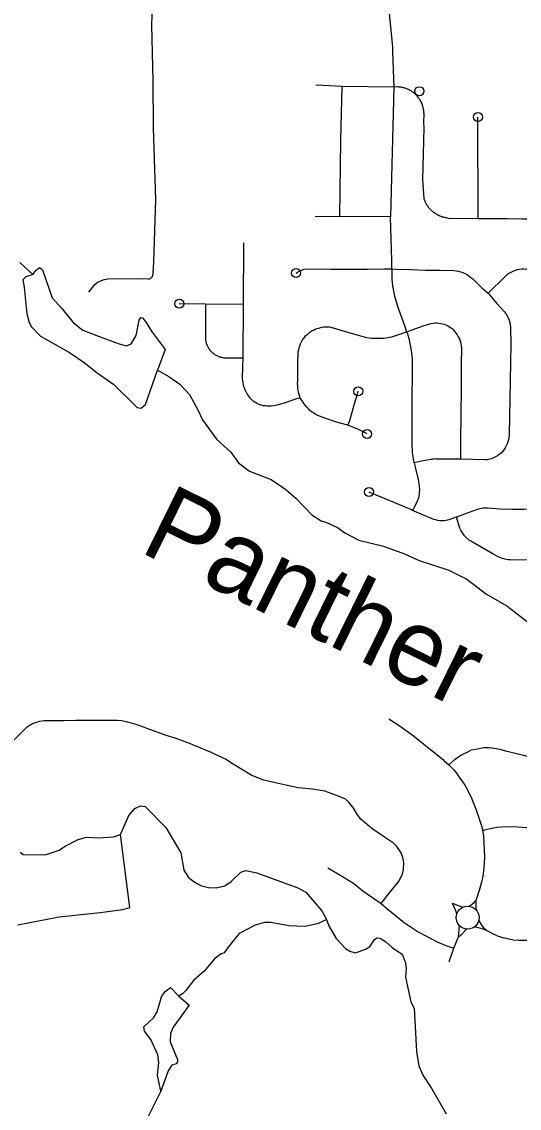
# Model space of a CAD drawing. Extents: x -19 to 366, y -4 to 359.
# Drawn here: x 146.509 to 147.031, y 189.816 to 190.955 of the extents above; entities that cross this region are included whole.
import ezdxf

# ---------------------------------------------------------------- set-up
doc = ezdxf.new("R2010")
doc.units = 0
for name, color, linetype in [('Level 33', 7, 'Continuous'), ('Level 35', 7, 'Continuous'), ('Level 60', 7, 'Continuous')]:
    doc.layers.add(name, color=color, linetype=linetype)

msp = doc.modelspace()

# ---------------------------------------------------------------- linework, layer by layer
at = {"layer": 'Level 33'}
msp.add_line((146.9674, 189.9958), (146.9682, 190.0077), dxfattribs=at)
for points in [[(146.6461, 190.9751), (146.6459, 190.9708), (146.6455, 190.9513), (146.6468, 190.8928), (146.6472, 190.8436), (146.6495, 190.7685), (146.6475, 190.7031), (146.6469, 190.6918), (146.6467, 190.6897), (146.6465, 190.6887), (146.6462, 190.6877), (146.6456, 190.6868), (146.6448, 190.686), (146.6439, 190.6855), (146.6429, 190.6851), (146.6418, 190.685), (146.6314, 190.6852), (146.5996, 190.6851), (146.5944, 190.6841), (146.5896, 190.6819), (146.5847, 190.678), (146.5792, 190.6715)], [(146.8939, 190.9708), (146.8977, 190.9315), (146.8978, 190.9308), (146.8979, 190.9293), (146.898, 190.9278), (146.898, 190.9263), (146.898, 190.9248), (146.898, 190.9233), (146.8994, 190.8861)], [(146.8452, 190.8868), (146.8177, 190.8883)], [(146.8428, 190.7508), (146.8438, 190.8307), (146.8452, 190.8868)], [(146.8994, 190.8861), (146.8452, 190.8868)], [(146.8994, 190.8861), (146.8959, 190.7504)], [(146.9113, 190.8851), (146.9108, 190.8852), (146.9099, 190.8855), (146.9094, 190.8856), (146.9084, 190.8858), (146.908, 190.8859), (146.907, 190.8861), (146.9065, 190.8862), (146.9055, 190.8863), (146.905, 190.8863), (146.904, 190.8864), (146.9035, 190.8864), (146.9032, 190.8864), (146.8994, 190.8861)], [(146.9878, 190.7484), (146.9569, 190.7487), (146.9547, 190.7493), (146.9542, 190.7494), (146.9537, 190.7494), (146.9532, 190.7495), (146.9522, 190.7497), (146.9517, 190.7498), (146.9508, 190.7501), (146.9503, 190.7502), (146.9494, 190.7505), (146.9489, 190.7507), (146.9479, 190.7511), (146.9475, 190.7512), (146.9466, 190.7516), (146.9461, 190.7518), (146.9453, 190.7523), (146.9448, 190.7525), (146.944, 190.753), (146.9435, 190.7533), (146.9427, 190.7538), (146.9423, 190.7541), (146.9415, 190.7547), (146.9411, 190.755), (146.9403, 190.7556), (146.9399, 190.7559), (146.9392, 190.7566), (146.9388, 190.7569), (146.9381, 190.7576), (146.9378, 190.758), (146.9371, 190.7587), (146.9368, 190.7591), (146.9362, 190.7598), (146.9359, 190.7602), (146.9353, 190.761), (146.935, 190.7614), (146.9344, 190.7623), (146.9342, 190.7627), (146.9337, 190.7636), (146.9334, 190.764), (146.933, 190.7649), (146.9328, 190.7653), (146.9324, 190.7662), (146.9322, 190.7667), (146.9318, 190.7676), (146.9317, 190.7681), (146.9314, 190.769), (146.9312, 190.7695), (146.93, 190.7896), (146.9313, 190.8435), (146.931, 190.8493), (146.9311, 190.8581), (146.9311, 190.8586), (146.931, 190.8596), (146.931, 190.8601), (146.9309, 190.8611), (146.9309, 190.8616), (146.9307, 190.8626), (146.9306, 190.8631), (146.9304, 190.864), (146.9303, 190.8645), (146.9301, 190.8655), (146.9299, 190.866), (146.9296, 190.8669), (146.9295, 190.8674), (146.9291, 190.8683), (146.929, 190.8688), (146.9286, 190.8697), (146.9284, 190.8701), (146.9279, 190.871), (146.9277, 190.8715), (146.9272, 190.8723), (146.9269, 190.8728), (146.9264, 190.8736), (146.9261, 190.874), (146.9256, 190.8748), (146.9253, 190.8752), (146.9246, 190.876), (146.9244, 190.8764), (146.9237, 190.8771), (146.9233, 190.8775), (146.9227, 190.8782), (146.9223, 190.8785), (146.9216, 190.8792), (146.9212, 190.8795), (146.9204, 190.8802), (146.92, 190.8805), (146.9193, 190.8811), (146.9188, 190.8814), (146.918, 190.8819), (146.9176, 190.8822), (146.9167, 190.8827), (146.9163, 190.8829), (146.9154, 190.8834), (146.915, 190.8836), (146.9141, 190.884), (146.9136, 190.8842), (146.9127, 190.8846), (146.9123, 190.8848), (146.9113, 190.8851)], [(146.9878, 190.7484), (146.9876, 190.8549)], [(146.8168, 190.7512), (146.8428, 190.7508)], [(146.8959, 190.7504), (146.8428, 190.7508)], [(146.8973, 190.696), (146.8973, 190.7044), (146.8959, 190.7504)], [(147.1087, 190.7475), (147.0838, 190.7476), (147.0569, 190.748), (147.0334, 190.7479), (147.0181, 190.7483), (146.9878, 190.7484)], [(146.7418, 190.6584), (146.7421, 190.7232)], [(146.797, 190.6914), (146.7983, 190.6925), (146.805, 190.6954), (146.809, 190.6959), (146.8334, 190.6956), (146.8577, 190.6956), (146.8717, 190.6956), (146.8897, 190.6958), (146.8938, 190.6959), (146.8973, 190.696)], [(146.8973, 190.696), (146.8973, 190.6949), (146.8974, 190.6877), (146.8975, 190.6853), (146.8978, 190.6816), (146.8982, 190.678), (146.8988, 190.6744), (146.8995, 190.6708), (146.9003, 190.6673), (146.9038, 190.6555), (146.9105, 190.6363), (146.9128, 190.6298)], [(146.8973, 190.696), (146.9024, 190.6954), (146.9175, 190.6952), (146.9327, 190.6946), (146.9481, 190.6946), (146.9622, 190.6941), (146.9671, 190.6934), (146.9718, 190.6919), (146.9762, 190.6898), (146.9803, 190.6869), (146.9821, 190.6853), (146.9916, 190.6759), (146.9982, 190.6704)], [(147.0833, 190.6834), (147.0736, 190.6901), (147.0711, 190.6915), (147.0685, 190.6927), (147.0657, 190.6937), (147.0629, 190.6944), (147.0597, 190.6949), (147.0565, 190.6952), (147.0385, 190.6953), (147.0361, 190.6955), (147.0337, 190.6955), (147.0312, 190.6952), (147.0288, 190.6947), (147.0265, 190.6941), (147.0242, 190.6932), (147.022, 190.6921), (147.0199, 190.6909), (147.0179, 190.6895), (147.016, 190.6879), (146.9982, 190.6704)], [(146.9982, 190.6704), (147.0072, 190.6597), (147.0155, 190.6509), (147.017, 190.6489), (147.0183, 190.6467), (147.0194, 190.6444), (147.0203, 190.6421), (147.021, 190.6396), (147.0215, 190.6371), (147.0217, 190.6346), (147.0221, 190.6165), (147.0207, 190.5411), (147.0202, 190.5214), (147.02, 190.5191), (147.0196, 190.5168), (147.0191, 190.5146), (147.0183, 190.5123), (147.0173, 190.5102), (147.0162, 190.5082), (147.0149, 190.5063), (147.0134, 190.5044), (147.0118, 190.5028), (147.01, 190.5013), (147.0081, 190.4999), (147.0061, 190.4987), (147.004, 190.4977), (147.0018, 190.4969), (146.9996, 190.4963), (146.9973, 190.4958), (146.9949, 190.4956), (146.9693, 190.4964)], [(146.702, 190.6589), (146.6745, 190.6593)], [(146.702, 190.6589), (146.7018, 190.6245), (146.7018, 190.6238), (146.7018, 190.623), (146.7019, 190.6222), (146.702, 190.6215), (146.7021, 190.6207), (146.7022, 190.62), (146.7024, 190.6192), (146.7026, 190.6185), (146.7028, 190.6178), (146.7031, 190.6171), (146.7033, 190.6163), (146.7036, 190.6156), (146.7039, 190.6149), (146.7043, 190.6143), (146.7046, 190.6136), (146.705, 190.613), (146.7054, 190.6123), (146.7059, 190.6117), (146.7063, 190.6111), (146.7068, 190.6105), (146.7073, 190.6099), (146.7078, 190.6093), (146.7084, 190.6088), (146.7089, 190.6083), (146.7095, 190.6078), (146.7101, 190.6073), (146.7107, 190.6068), (146.7113, 190.6064), (146.7119, 190.606), (146.7126, 190.6056), (146.7132, 190.6052), (146.7139, 190.6049), (146.7146, 190.6045), (146.7153, 190.6042), (146.716, 190.604), (146.7167, 190.6037), (146.7174, 190.6035), (146.7182, 190.6033), (146.7189, 190.6031), (146.7197, 190.603), (146.7204, 190.6028), (146.7212, 190.6027), (146.7219, 190.6027), (146.7227, 190.6026), (146.7234, 190.6026), (146.7414, 190.6025)], [(146.7418, 190.6584), (146.702, 190.6589)], [(146.7414, 190.6025), (146.7418, 190.6584)], [(146.9128, 190.6298), (146.9131, 190.6299), (146.9187, 190.632), (146.9313, 190.6363), (146.9385, 190.6386), (146.9405, 190.6389), (146.9426, 190.6391), (146.9446, 190.6391), (146.9467, 190.6389), (146.9487, 190.6386), (146.9503, 190.6383), (146.9522, 190.6377), (146.9541, 190.637), (146.956, 190.6361), (146.9577, 190.6352), (146.9594, 190.6341), (146.9605, 190.6332), (146.9615, 190.6322), (146.9624, 190.6312), (146.9657, 190.6268), (146.967, 190.6247), (146.9682, 190.6225), (146.9691, 190.6202), (146.9697, 190.6178), (146.9702, 190.6153), (146.9704, 190.6128), (146.9702, 190.5962), (146.9702, 190.5709), (146.9694, 190.5154), (146.9693, 190.4964)], [(146.8014, 190.5608), (146.801, 190.5619), (146.8006, 190.5632), (146.7999, 190.5657), (146.7993, 190.5682), (146.7989, 190.5707), (146.7987, 190.5732), (146.7986, 190.5758), (146.7987, 190.5783), (146.7988, 190.5801), (146.7989, 190.595), (146.7989, 190.5959), (146.7993, 190.6089), (146.7997, 190.6111), (146.8002, 190.6132), (146.8009, 190.6153), (146.8017, 190.6174), (146.8027, 190.6194), (146.8038, 190.6213), (146.805, 190.6232), (146.8056, 190.624), (146.8069, 190.6256), (146.8084, 190.627), (146.8099, 190.6284), (146.8105, 190.6288), (146.8115, 190.6296), (146.8132, 190.6307), (146.8151, 190.6317), (146.8169, 190.6326), (146.8188, 190.6333), (146.8208, 190.6338), (146.822, 190.6341), (146.8239, 190.6346), (146.8258, 190.6349), (146.8277, 190.635), (146.8297, 190.635), (146.83, 190.635), (146.8316, 190.6349), (146.8335, 190.6346), (146.8354, 190.6341), (146.8358, 190.634), (146.8559, 190.628), (146.8682, 190.6246), (146.8708, 190.624), (146.8733, 190.6236), (146.876, 190.6233), (146.8786, 190.6232), (146.8795, 190.6232), (146.8825, 190.6231), (146.8854, 190.6231), (146.8884, 190.6233), (146.8914, 190.6236), (146.8944, 190.6241), (146.8973, 190.6247), (146.8995, 190.6252), (146.9077, 190.6279), (146.9128, 190.6298)], [(146.9128, 190.6298), (146.9129, 190.6295), (146.9136, 190.6277), (146.914, 190.6262), (146.915, 190.6228), (146.9159, 190.6193), (146.9166, 190.6158), (146.9179, 190.6078), (146.9185, 190.6014), (146.9188, 190.592), (146.9186, 190.5808), (146.9183, 190.5654), (146.9182, 190.5437), (146.9183, 190.5246), (146.9184, 190.5096), (146.9185, 190.5063), (146.9188, 190.503), (146.9192, 190.4996), (146.9198, 190.4964), (146.9205, 190.4931), (146.9207, 190.4926)], [(146.8014, 190.5608), (146.7965, 190.5591), (146.7844, 190.5552), (146.7767, 190.5529), (146.7754, 190.5526), (146.7732, 190.5522), (146.7709, 190.552), (146.7687, 190.5519), (146.7665, 190.552), (146.7663, 190.552), (146.7644, 190.5521), (146.7625, 190.5524), (146.7606, 190.5528), (146.7601, 190.553), (146.7588, 190.5534), (146.757, 190.5542), (146.7553, 190.555), (146.7536, 190.556), (146.7521, 190.5572), (146.7506, 190.5584), (146.7493, 190.5598), (146.7476, 190.5621), (146.7457, 190.5648), (146.7441, 190.5676), (146.7439, 190.5679), (146.7431, 190.57), (146.7423, 190.5721), (146.7417, 190.5742), (146.7413, 190.5765), (146.741, 190.5787), (146.7409, 190.5809), (146.7411, 190.5934), (146.7414, 190.6025)], [(146.8512, 190.532), (146.8393, 190.5353), (146.8259, 190.5397), (146.8251, 190.5399), (146.8224, 190.541), (146.8197, 190.5422), (146.8171, 190.5436), (146.8151, 190.5448), (146.8132, 190.5461), (146.8115, 190.5475), (146.8098, 190.549), (146.8082, 190.5507), (146.8068, 190.5525), (146.8054, 190.5543), (146.8014, 190.5608)], [(146.8512, 190.532), (146.8523, 190.5346), (146.8533, 190.5369), (146.8587, 190.5559), (146.8596, 190.559), (146.8611, 190.5636), (146.8621, 190.5675)], [(146.8714, 190.5229), (146.8623, 190.5276), (146.8512, 190.532)], [(146.9207, 190.4926), (146.9214, 190.4899), (146.9216, 190.4892), (146.9245, 190.4768), (146.9258, 190.4714), (146.9264, 190.4642), (146.9255, 190.4569), (146.9245, 190.4537), (146.924, 190.4523), (146.92, 190.4442), (146.9198, 190.4436), (146.9191, 190.4427)], [(146.9693, 190.4964), (146.9443, 190.4965), (146.9432, 190.4966), (146.9416, 190.4965), (146.94, 190.4964), (146.9389, 190.4962), (146.9384, 190.4961), (146.9303, 190.4947), (146.9207, 190.4926)], [(146.9191, 190.4427), (146.9171, 190.4436), (146.8734, 190.4619)], [(146.9651, 190.4356), (146.9649, 190.4355), (146.9571, 190.4327), (146.9544, 190.4321), (146.9523, 190.4318), (146.9498, 190.4317), (146.9476, 190.4318), (146.9455, 190.4322), (146.9446, 190.4324), (146.9415, 190.4333), (146.9191, 190.4427)], [(147.0706, 190.4438), (147.0453, 190.4439), (147.0359, 190.4437), (147.0235, 190.4438), (147.0108, 190.444), (146.9978, 190.4451), (146.9955, 190.4451), (146.9928, 190.4449), (146.9901, 190.4444), (146.9878, 190.4439), (146.9764, 190.4398), (146.9651, 190.4356)], [(147.0497, 190.3906), (147.0459, 190.3906), (147.0215, 190.3909), (147.0193, 190.391), (147.0158, 190.3916), (147.0123, 190.3926), (147.0089, 190.3941), (147.0051, 190.3962), (146.9801, 190.4103), (146.9787, 190.4113), (146.9752, 190.4143), (146.9736, 190.4161), (146.9721, 190.4181), (146.9698, 190.422), (146.9688, 190.4242), (146.9651, 190.4356)], [(146.5109, 190.2118), (146.5151, 190.2159), (146.518, 190.2181), (146.5208, 190.2195), (146.5239, 190.2205), (146.5284, 190.2217), (146.5327, 190.2224), (146.5378, 190.2226), (146.5428, 190.2224), (146.5533, 190.2224), (146.566, 190.2227), (146.5818, 190.223), (146.6026, 190.223), (146.6097, 190.2229), (146.6144, 190.2224), (146.6203, 190.2211), (146.63, 190.2182), (146.647, 190.2119), (146.6605, 190.2072), (146.6698, 190.2043), (146.6859, 190.1984), (146.6923, 190.1957)], [(146.9519, 190.1807), (146.9427, 190.188), (146.9186, 190.207), (146.9061, 190.2164), (146.8942, 190.2239)], [(146.5109, 190.2118), (146.4819, 190.1831)], [(146.7506, 190.1648), (146.739, 190.1719), (146.731, 190.1769), (146.7228, 190.182), (146.7073, 190.1895), (146.6923, 190.1957)], [(146.957, 190.1762), (146.9639, 190.1821), (146.9697, 190.1863), (146.9762, 190.1892), (146.9809, 190.1917), (146.9872, 190.193), (146.9936, 190.1942), (146.9995, 190.1942), (147.0051, 190.1937), (147.0118, 190.1921), (147.0177, 190.1905)], [(147.0177, 190.1905), (147.0183, 190.1904), (147.0254, 190.1886), (147.0353, 190.1861), (147.0429, 190.1841), (147.05, 190.1823), (147.057, 190.1803), (147.0655, 190.1785), (147.0733, 190.1769), (147.0814, 190.1758), (147.0892, 190.1756)], [(146.9519, 190.1807), (146.957, 190.1762)], [(146.957, 190.1762), (146.9579, 190.1753), (146.9619, 190.171), (146.9664, 190.1656)], [(146.8488, 190.14), (146.8405, 190.1437), (146.827, 190.1483), (146.8143, 190.1505), (146.7991, 190.1519), (146.7863, 190.1546), (146.7737, 190.1577), (146.7633, 190.16), (146.7506, 190.1648)], [(146.9911, 190.114), (146.986, 190.1284), (146.9811, 190.1408), (146.9773, 190.1489), (146.9734, 190.1557), (146.9664, 190.1656)], [(146.8562, 190.1322), (146.8522, 190.1371), (146.8488, 190.14)], [(146.8613, 190.1237), (146.8567, 190.1315), (146.8562, 190.1322)], [(146.9021, 190.0908), (146.899, 190.094), (146.8887, 190.1011), (146.8762, 190.1095), (146.865, 190.119), (146.8613, 190.1237)], [(146.9929, 190.1072), (146.9928, 190.1082), (146.9911, 190.114)], [(146.9929, 190.1072), (146.9972, 190.1086), (147.0004, 190.1094), (147.004, 190.1101), (147.0078, 190.1108), (147.0125, 190.1111), (147.0217, 190.1113), (147.0296, 190.1111), (147.0386, 190.1103), (147.044, 190.1099), (147.0495, 190.1091), (147.0569, 190.1081)], [(146.9938, 190.1015), (146.9929, 190.1072)], [(146.9858, 190.0342), (146.9893, 190.0448), (146.9916, 190.0534), (146.9931, 190.0591), (146.9943, 190.0682), (146.9947, 190.0792), (146.9938, 190.1014), (146.9938, 190.1015)], [(146.8861, 190.0307), (146.8962, 190.0438), (146.9044, 190.0535), (146.9065, 190.0572), (146.9086, 190.0617), (146.9095, 190.0664), (146.9098, 190.0735), (146.909, 190.0791), (146.907, 190.0838)], [(146.907, 190.0838), (146.9051, 190.0869), (146.9032, 190.0895), (146.9021, 190.0908)], [(146.8301, 190.0682), (146.844, 190.0602), (146.8572, 190.052), (146.8671, 190.044), (146.8861, 190.0307)], [(146.8861, 190.0307), (146.8916, 190.026), (146.9104, 190.011), (146.9248, 190.001), (146.9448, 189.9905), (146.954, 189.9868), (146.9624, 189.984)], [(146.9654, 190.0198), (146.9645, 190.023), (146.963, 190.0263), (146.9611, 190.0307)], [(146.9716, 190.0268), (146.9671, 190.0283), (146.963, 190.0299), (146.9611, 190.0307)], [(146.9785, 190.0279), (146.9808, 190.0296), (146.9836, 190.0319), (146.9858, 190.0342)], [(146.9861, 190.0236), (146.9859, 190.0261), (146.9857, 190.029), (146.9857, 190.0326), (146.9858, 190.0342)], [(146.9973, 190.0021), (146.9939, 190.0054), (146.9914, 190.0087), (146.9885, 190.0132)], [(146.9674, 189.9958), (146.9707, 189.9987), (146.9757, 190.004)], [(146.9973, 190.0021), (146.9919, 190.0041), (146.988, 190.0052), (146.9839, 190.0063)], [(147.0071, 189.9972), (147.0027, 189.9993), (146.9973, 190.0021)], [(146.9624, 189.984), (146.9674, 189.9958)], [(147.0071, 189.9972), (147.0102, 189.9961), (147.0145, 189.9946)], [(147.0242, 189.9927), (147.02, 189.9932), (147.0145, 189.9946)], [(147.0242, 189.9927), (147.03, 189.9924), (147.0383, 189.9922), (147.0482, 189.9924), (147.0675, 189.9932), (147.0872, 189.9943), (147.1089, 189.996)], [(146.9575, 189.9695), (146.9624, 189.984)]]:
    msp.add_lwpolyline(points, dxfattribs=at)
for centre, radius in [((146.9261, 190.882), 0.00473), ((146.9876, 190.8549), 0.00473), ((146.797, 190.6914), 0.00473), ((146.6745, 190.6593), 0.00473), ((146.8621, 190.5675), 0.00473), ((146.8714, 190.5229), 0.00473), ((146.8734, 190.4619), 0.00473), ((146.9768, 190.016), 0.012)]:
    msp.add_circle(centre, radius, dxfattribs=at)
at = {"layer": 'Level 35'}
for points in [[(146.5074, 190.7025), (146.5209, 190.6898), (146.5245, 190.6944), (146.5279, 190.6971), (146.5312, 190.6948), (146.5411, 190.6653), (146.5518, 190.6539)], [(146.5209, 190.6898), (146.5135, 190.6873), (146.5103, 190.6843), (146.5119, 190.6765), (146.5148, 190.6488), (146.517, 190.6397), (146.5196, 190.6352), (146.529, 190.6253), (146.5594, 190.6082), (146.5748, 190.5976), (146.5883, 190.5868), (146.6057, 190.5748), (146.6302, 190.5504), (146.6346, 190.5498), (146.639, 190.5538), (146.6517, 190.5896)], [(146.5518, 190.6539), (146.5631, 190.6395), (146.5735, 190.6314), (146.5944, 190.6237), (146.6114, 190.6173), (146.6193, 190.6153), (146.6239, 190.6172), (146.6292, 190.6261), (146.6323, 190.6421), (146.6342, 190.6449), (146.6359, 190.6444), (146.6397, 190.6397), (146.646, 190.6296), (146.6596, 190.6113), (146.6517, 190.5896), (146.6637, 190.583), (146.6751, 190.5749), (146.6852, 190.5641), (146.6944, 190.5474), (146.6988, 190.5376), (146.7135, 190.5173), (146.7287, 190.5037), (146.7367, 190.4924), (146.7482, 190.4839), (146.7708, 190.4752), (146.7862, 190.4645), (146.7969, 190.455), (146.8134, 190.4382), (146.8231, 190.4316), (146.829, 190.4299), (146.8404, 190.4246), (146.848, 190.4192), (146.8627, 190.4116), (146.8887, 190.4053), (146.9107, 190.3972), (146.9261, 190.3903), (146.9571, 190.3801), (146.9759, 190.3707), (146.9967, 190.3549), (147.0178, 190.3428), (147.041, 190.3249)], [(146.6215, 190.1228), (146.6279, 190.1304), (146.6339, 190.1331), (146.6387, 190.1324), (146.6604, 190.1104), (146.6761, 190.0839), (146.6792, 190.0657), (146.6843, 190.0581), (146.6912, 190.0527), (146.6977, 190.0493), (146.7051, 190.0476), (146.713, 190.0472), (146.7221, 190.0494), (146.7288, 190.0538), (146.739, 190.0635), (146.7441, 190.0654), (146.7557, 190.063), (146.7988, 190.0472), (146.807, 190.0427), (146.8239, 190.023), (146.8289, 190.0139), (146.8312, 190.0073), (146.8389, 189.994), (146.8486, 189.9835), (146.8533, 189.9808), (146.8589, 189.9791), (146.8702, 189.9828), (146.8746, 189.9862), (146.8791, 189.9931), (146.8816, 189.9946), (146.885, 189.9944), (146.8909, 189.9907), (146.8979, 189.9844), (146.9082, 189.9776), (146.9118, 189.9687), (146.9124, 189.9625), (146.9115, 189.9535), (146.9173, 189.9277), (146.9206, 189.9211), (146.9232, 189.8756), (146.9258, 189.8608), (146.93, 189.8509), (146.9391, 189.8367), (146.9542, 189.8102)], [(146.5078, 190.0845), (146.5108, 190.0821), (146.5338, 190.0816), (146.5486, 190.0866), (146.5542, 190.0906), (146.5686, 190.0979), (146.5772, 190.1004), (146.5893, 190.0995), (146.6056, 190.1007), (146.6128, 190.1032), (146.6215, 190.1228)], [(146.5051, 190.0084), (146.5487, 190.0169), (146.5915, 190.0213), (146.6154, 190.0244), (146.6228, 190.0267), (146.6128, 190.1032)], [(146.8289, 190.0139), (146.8204, 190.0099), (146.8064, 190.0068), (146.7895, 190.0073), (146.7703, 190.011), (146.7637, 190.011), (146.754, 190.0081), (146.7371, 189.9993), (146.7256, 189.985), (146.7215, 189.9789), (146.7179, 189.9776), (146.7116, 189.973), (146.7005, 189.96), (146.6895, 189.9501), (146.6812, 189.9396), (146.678, 189.9362), (146.6741, 189.9337), (146.6847, 189.9243), (146.6679, 189.9012), (146.6653, 189.8944), (146.665, 189.8858), (146.6726, 189.8673), (146.6725, 189.865), (146.6711, 189.8629), (146.6666, 189.8612), (146.6628, 189.8555), (146.6553, 189.834), (146.6388, 189.8013)], [(146.6553, 189.834), (146.6518, 189.8507), (146.6531, 189.864), (146.6519, 189.8721), (146.6447, 189.8882), (146.638, 189.8971), (146.6372, 189.9015), (146.6474, 189.9108), (146.6514, 189.9171), (146.6557, 189.9331), (146.6596, 189.9386), (146.6653, 189.9426), (146.6741, 189.9337)]]:
    msp.add_lwpolyline(points, dxfattribs=at)
at = {"layer": 'Level 60'}
for points in [[(154.1159, 1.8709), (153.9063, 10.4874), (153.696, 19.1041), (153.485, 27.7209), (153.2733, 36.3378), (153.0608, 44.9549), (152.8476, 53.5721), (152.6337, 62.1894), (152.419, 70.8069), (152.2036, 79.4245), (151.9875, 88.0422), (151.7707, 96.6601), (151.5531, 105.2782), (151.3348, 113.8963), (151.1158, 122.5147), (150.8961, 131.1331), (150.6757, 139.7517), (150.4545, 148.3704), (150.2326, 156.9893), (150.0101, 165.6083), (149.7867, 174.2275), (149.5627, 182.8468), (149.338, 191.4662), (149.1125, 200.0858), (148.8864, 208.7055), (148.6595, 217.3254), (148.4319, 225.9454), (148.2037, 234.5655), (147.9747, 243.1858), (147.745, 251.8063), (147.5146, 260.4269), (147.2835, 269.0476), (147.0517, 277.6685), (146.8191, 286.2895), (146.5859, 294.9106), (146.352, 303.5319), (146.1174, 312.1534), (145.8821, 320.775), (145.6461, 329.3967), (145.4094, 338.0186), (145.172, 346.6406)], [(146.7783, 1.697), (146.5788, 10.3131), (146.3785, 18.9294), (146.1776, 27.5458), (145.9759, 36.1624), (145.7736, 44.7791), (145.5705, 53.396), (145.3668, 62.013), (145.1624, 70.6301), (144.9572, 79.2474), (144.7514, 87.8648), (144.5449, 96.4823), (144.3377, 105.1), (144.1299, 113.7179), (143.9213, 122.3359), (143.712, 130.954), (143.5021, 139.5723), (143.2915, 148.1907), (143.0802, 156.8092), (142.8682, 165.4279), (142.6555, 174.0468), (142.4422, 182.6658), (142.2282, 191.2849), (142.0135, 199.9042), (141.7981, 208.5236), (141.582, 217.1432), (141.3653, 225.7629), (141.1479, 234.3828), (140.9298, 243.0028), (140.711, 251.623), (140.4916, 260.2433), (140.2715, 268.8638), (140.0508, 277.4844), (139.8293, 286.1051), (139.6072, 294.726), (139.3845, 303.3471), (139.161, 311.9683), (138.937, 320.5896), (138.7122, 329.2111), (138.4868, 337.8328), (138.2607, 346.4546)], [(0, 189.5162), (7.1121, 189.5206), (14.2243, 189.5339), (21.3364, 189.556), (28.4484, 189.5869), (35.5605, 189.6267), (42.6725, 189.6754), (49.7844, 189.7329), (56.8962, 189.7992), (64.0079, 189.8744), (71.1196, 189.9584), (78.2311, 190.0512), (85.3425, 190.1529), (92.4538, 190.2635), (99.5649, 190.3829), (106.6759, 190.5111), (113.7867, 190.6482), (120.8974, 190.7941), (128.0078, 190.9489), (135.1181, 191.1125), (142.2282, 191.2849), (149.338, 191.4662), (156.4476, 191.6563), (163.5569, 191.8553), (170.666, 192.0631), (177.7749, 192.2798), (184.8835, 192.5053), (191.9917, 192.7396), (199.0997, 192.9828), (206.2074, 193.2348), (213.3147, 193.4956), (220.4218, 193.7653), (227.5285, 194.0438), (234.6348, 194.3312), (241.7408, 194.6274), (248.8464, 194.9324), (255.9516, 195.2463), (263.0564, 195.569), (270.1608, 195.9005), (277.2648, 196.2409), (284.3683, 196.5901), (291.4715, 196.9481), (298.5741, 197.315), (305.6763, 197.6907), (312.7781, 198.0753), (319.8793, 198.4686), (326.9801, 198.8708), (334.0804, 199.2818), (341.1801, 199.7017)], [(0, 180.8999), (7.1228, 180.9044), (14.2457, 180.9176), (21.3685, 180.9397), (28.4912, 180.9706), (35.614, 181.0103), (42.7366, 181.0589), (49.8592, 181.1163), (56.9818, 181.1825), (64.1042, 181.2575), (71.2266, 181.3414), (78.3488, 181.4341), (85.4709, 181.5357), (92.5929, 181.646), (99.7147, 181.7652), (106.8364, 181.8933), (113.9579, 182.0301), (121.0793, 182.1758), (128.2005, 182.3303), (135.3214, 182.4936), (142.4422, 182.6658), (149.5627, 182.8468), (156.683, 183.0366), (163.8031, 183.2352), (170.9229, 183.4427), (178.0425, 183.659), (185.1617, 183.8841), (192.2807, 184.1181), (199.3994, 184.3608), (206.5178, 184.6124), (213.6359, 184.8728), (220.7537, 185.1421), (227.8711, 185.4201), (234.9881, 185.707), (242.1048, 186.0027), (249.2212, 186.3073), (256.3371, 186.6206), (263.4526, 186.9428), (270.5678, 187.2738), (277.6825, 187.6136), (284.7968, 187.9622), (291.9107, 188.3197), (299.0241, 188.6859), (306.1371, 189.061), (313.2495, 189.4449), (320.3615, 189.8377), (327.4731, 190.2392), (334.5841, 190.6495), (341.6946, 191.0687)]]:
    msp.add_spline(points, degree=3, dxfattribs=at)

# ---------------------------------------------------------------- texts
at = {"layer": 'Level 35'}
msp.add_text('Panther', height=0.08, rotation=333.7516, dxfattribs=at).set_placement((146.6311, 190.4001))

doc.saveas('drawing.dxf')
